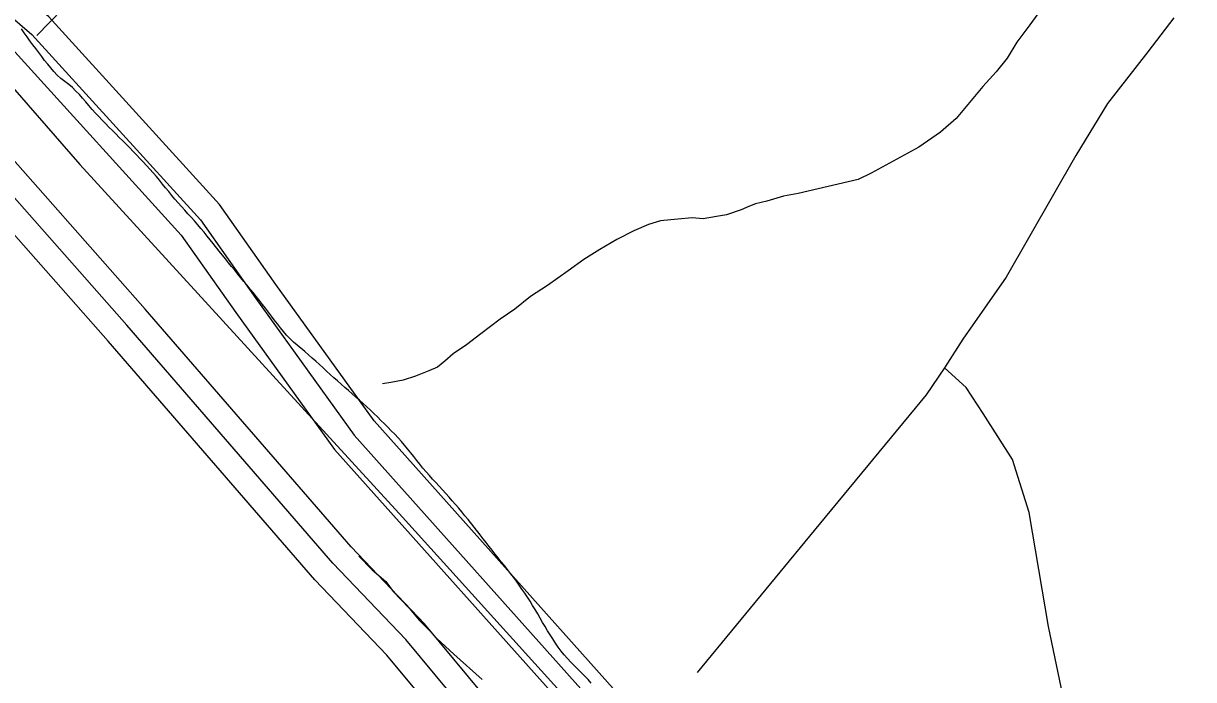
# Model space of a CAD drawing. Extents: x 2206922 to 2357709, y 510027 to 673830.
# Drawn here: x 2304412 to 2306327, y 575400 to 576474 of the extents above; entities that cross this region are included whole.
import ezdxf

# ---------------------------------------------------------------- set-up
doc = ezdxf.new("R2010")
doc.units = 0
for name, color, linetype in [('Exist Boundary Land Use Reservation Military US Department of Defense', 7, 'Continuous'), ('Exist Boundary Political City Limit New', 7, 'Continuous'), ('Exist Hydrographic Buffer Line', 7, 'Continuous'), ('Exist Hydrographic Misc Water Feature', 7, 'Continuous'), ('Exist Hydrographic River Shore', 7, 'Continuous'), ('Exist Road Non-System Type 51', 7, 'Continuous'), ('Map Preparation Boundary City Limit Buffer Line', 7, 'Continuous')]:
    doc.layers.add(name, color=color, linetype=linetype)

msp = doc.modelspace()

# ---------------------------------------------------------------- linework, layer by layer
at = {"layer": 'Exist Boundary Land Use Reservation Military US Department of Defense'}
for points in [[(2302653.7, 578219.3), (2302707.5, 578135.4), (2303467.5, 577403.4), (2303978.9, 576846.8), (2304504.6, 576243.3), (2304908.4, 575801.8)], [(2304908.4, 575801.8), (2305032.3, 575666.3), (2305769.9, 574850.7), (2306656, 573948.8), (2306901.3, 573788.3)]]:
    msp.add_lwpolyline(points, dxfattribs=at)
at = {"layer": 'Exist Boundary Political City Limit New'}
for points in [[(2304650, 576198.8), (2304645, 576204.9), (2304639.8, 576211.2), (2304634.8, 576217.4), (2304629.8, 576223.6), (2304624.5, 576229.6), (2304619.2, 576235.6), (2304613.8, 576241.6), (2304608.5, 576247.4), (2304603, 576253.2), (2304597.2, 576259), (2304591.8, 576264.7), (2304586.2, 576270.4), (2304580.5, 576276.2), (2304575, 576281.9), (2304569.2, 576287.5), (2304563.5, 576293.1), (2304558, 576298.8), (2304552.2, 576304.4), (2304546.5, 576310.1), (2304541, 576315.8), (2304535.5, 576321.6), (2304530, 576327.4), (2304524.8, 576333.4), (2304519.5, 576339.5), (2304514.2, 576345.6), (2304509, 576351.6), (2304503.8, 576357.6), (2304498.2, 576363.4), (2304492.8, 576369.1), (2304486.5, 576374.2), (2304480, 576379.1), (2304473.5, 576383.9), (2304467.5, 576389.1), (2304462.2, 576395.1), (2304457, 576401.1), (2304452, 576407.3), (2304447, 576413.6), (2304442.2, 576419.9), (2304437.5, 576426.3), (2304432.5, 576432.8), (2304427.8, 576439.2), (2304423, 576445.7), (2304418.5, 576452.1), (2304413.8, 576458.6), (2304409, 576465.1)], [(2304665.5, 576180.4), (2304660.2, 576186.4), (2304655, 576192.6), (2304650, 576198.8)], [(2305194.2, 575593.2), (2305189.2, 575599.6), (2305184.2, 575605.8), (2305179.5, 575612.1), (2305174.5, 575618.4), (2305169.5, 575624.7), (2305164.5, 575631), (2305159.8, 575637.3), (2305149.8, 575649.8), (2305139.8, 575662.3), (2305134.5, 575668.5), (2305129.5, 575674.7), (2305124.5, 575680.9), (2305119.2, 575687), (2305114, 575693.1), (2305108.8, 575699.1), (2305103.5, 575705), (2305098, 575710.9), (2305092.8, 575716.8), (2305087.2, 575722.7), (2305081.8, 575728.6), (2305076.5, 575734.6), (2305071.2, 575740.5), (2305066, 575746.6), (2305060.8, 575752.8), (2305056, 575759.1), (2305051, 575765.4), (2305046, 575771.7), (2305041, 575778), (2305036, 575784.1), (2305030.8, 575790.1), (2305025.2, 575796.1), (2305020, 575801.9), (2305014.2, 575807.6), (2305008.8, 575813.3), (2305003, 575819), (2304997.2, 575824.6), (2304991.5, 575830.2), (2304985.8, 575835.7), (2304980, 575841.2), (2304974.2, 575846.7), (2304968.2, 575852.1), (2304962.2, 575857.4), (2304956.2, 575862.7), (2304950.2, 575867.9), (2304944.2, 575873.2), (2304938.2, 575878.4), (2304932.2, 575883.8), (2304926.2, 575889), (2304920.2, 575894.3), (2304914.2, 575899.7), (2304908.2, 575905.1), (2304902.5, 575910.4), (2304896.5, 575915.9), (2304890.5, 575921.2), (2304884.8, 575926.6), (2304878.8, 575932), (2304872.8, 575937.2), (2304860.2, 575947.4), (2304854.2, 575952.7), (2304848.5, 575958.2), (2304843, 575964.1), (2304837.8, 575970.1), (2304832.8, 575976.2), (2304827.8, 575982.5), (2304822.8, 575988.8), (2304818, 575995.1), (2304813.2, 576001.6), (2304808.2, 576007.9), (2304803.5, 576014.3), (2304798.5, 576020.6), (2304793.5, 576026.9), (2304788.5, 576033.2), (2304783.5, 576039.4), (2304778.5, 576045.6), (2304773.2, 576051.7), (2304768.2, 576057.9), (2304763, 576064), (2304758, 576070.1), (2304752.8, 576076.3), (2304747.8, 576082.5), (2304742.8, 576088.7), (2304732.8, 576101.2), (2304722.8, 576113.7), (2304712.8, 576126.2), (2304707.8, 576132.4), (2304702.5, 576138.6), (2304697.5, 576144.7), (2304692.2, 576150.8), (2304687, 576156.8), (2304681.5, 576162.6), (2304676.2, 576168.6), (2304670.8, 576174.4), (2304665.5, 576180.4)], [(2305341.5, 575394.8), (2305336.2, 575400.7), (2305330.5, 575406.4), (2305325, 575412.1), (2305319.2, 575417.8), (2305313.5, 575423.4), (2305308, 575429.1), (2305302.5, 575435), (2305297.2, 575441), (2305292.2, 575447.2), (2305287.5, 575453.6), (2305283, 575460.2), (2305278.5, 575466.9), (2305274.2, 575473.6), (2305270, 575480.4), (2305266, 575487.2), (2305261.8, 575494.1), (2305257.8, 575501.1), (2305253.8, 575508), (2305249.5, 575514.9), (2305245.5, 575521.8), (2305241.2, 575528.6), (2305237, 575535.3), (2305232.5, 575542), (2305228, 575548.6), (2305223.5, 575555.1), (2305218.8, 575561.6), (2305214, 575567.9), (2305209, 575574.3), (2305204.2, 575580.7), (2305199.2, 575587), (2305194.2, 575593.2)]]:
    msp.add_lwpolyline(points, dxfattribs=at)
at = {"layer": 'Exist Hydrographic Buffer Line'}
for points in [[(2300867.3, 579578.6), (2301645.5, 579388.8), (2301915.1, 579278), (2302124, 579135.4), (2302277, 578931.1), (2302463.4, 578496.9), (2302527.4, 578430.9), (2302677.5, 578176), (2303727.1, 577108.2), (2303903.9, 576918.9), (2304150.2, 576693.6), (2304426.2, 576456.1), (2304701.8, 576152.7), (2304792.4, 576024), (2304953.6, 575800.4), (2305360.8, 575344.7), (2305655.5, 574989.7), (2307819.2, 572880.8), (2307961.3, 572692.2), (2308367.4, 572421.9), (2308632.6, 572285.3)], [(2307829.6, 572652.2), (2307342.6, 573143.5), (2306887.4, 573566), (2306818.1, 573617.1), (2306459.1, 573968.1), (2306180.6, 574206.8), (2305802.9, 574593.9), (2305700.4, 574650.5), (2305686.8, 574691.9), (2305256.8, 575202.8), (2305037.8, 575466.2), (2304918.7, 575590.8), (2304581.4, 575980.1), (2304050.1, 576582.4), (2303274.6, 577333.7), (2302654.1, 577998.3), (2302595.7, 578079.2), (2302513.2, 578191.5), (2302174.9, 578860.6), (2301990.8, 579065.7), (2301618, 579231.6), (2300673.5, 579390.2), (2299998.5, 579350.7)], [(2302414.8, 578475.1), (2302495.8, 578405.9), (2302643, 578155.7), (2303698.4, 577080.5), (2303874.6, 576891.6), (2304123.1, 576664), (2304398.1, 576427.4), (2304670.6, 576127.7), (2304759.6, 576001), (2304921.2, 575777), (2305330.7, 575318.6), (2305624.7, 574964.2), (2307789, 572854.3)], [(2307876.2, 572691.5), (2307370.9, 573171.7), (2306914.7, 573595.4), (2306843.9, 573647.8), (2306487.1, 573996.7), (2306207.9, 574236.1), (2305831.4, 574621.8), (2305735.6, 574677.1), (2305717.4, 574717.7), (2305287.4, 575228.5), (2305068.6, 575491.8), (2304948.4, 575617.8), (2304611.5, 576006.3), (2304080, 576608.9), (2303303.1, 577361.7), (2302685.1, 578023.8), (2302627.9, 578102.6), (2302547.5, 578212.4), (2302414.8, 578475.1)]]:
    msp.add_lwpolyline(points, dxfattribs=at)
at = {"layer": 'Exist Hydrographic Misc Water Feature'}
for points in [[(2306078.9, 576499.7), (2306058.8, 576471.5), (2306037.5, 576443.1), (2306021.7, 576417.1), (2306004, 576395), (2305982.1, 576370.8), (2305960.4, 576344.4), (2305938.6, 576318.5), (2305912.8, 576296), (2305877.3, 576271.8), (2305829.5, 576245.3), (2305799.6, 576228.8), (2305777.9, 576218.6), (2305696.1, 576199.7), (2305680.1, 576195.6), (2305656.1, 576191.5), (2305628.4, 576183.1), (2305610.1, 576179), (2305600.1, 576174.8), (2305586.4, 576168.8), (2305562.6, 576160.6), (2305546.4, 576158.2), (2305524.4, 576154.2), (2305506.4, 576155.7), (2305482.8, 576153.5), (2305454.7, 576151.3), (2305435, 576144.9), (2305410.8, 576134.8), (2305383.3, 576120.3)], [(2305383.3, 576120.3), (2305355.5, 576104.2), (2305329.4, 576087.8), (2305303.4, 576069.4), (2305270, 576045.3), (2305241.9, 576027.2), (2305216.4, 576006.7), (2305192.4, 575990.4), (2305160.9, 575966), (2305137.1, 575948.1), (2305115.3, 575933.5), (2305101.6, 575921.4), (2305089.7, 575911.4), (2305075.6, 575905.4), (2305053.6, 575897), (2305033.9, 575890.6), (2305013.6, 575886.8), (2304999.7, 575884.4)], [(2304960.9, 575602.4), (2304983.1, 575580.3), (2305005.4, 575560.8), (2305017.5, 575544.8), (2305043.6, 575517.3), (2305060.2, 575497.4), (2305076.4, 575481.5), (2305088.5, 575467.5), (2305116.6, 575441.9), (2305162.7, 575400.4)]]:
    msp.add_lwpolyline(points, dxfattribs=at)
at = {"layer": 'Exist Hydrographic River Shore'}
for points in [[(2308936.9, 572246.2), (2308843.3, 572269.7), (2308644.3, 572320.4), (2308394.7, 572457), (2307993.3, 572716.3), (2307849.1, 572907.3), (2305686.2, 575015.3), (2305391.1, 575370.9), (2304986.2, 575823.8), (2304825.2, 576047), (2304733.1, 576177.8), (2304454.1, 576484.9), (2304177, 576723), (2303933, 576946.2), (2303756.1, 577136), (2302712.1, 578196.3), (2302559, 578455.9), (2302500.1, 578512.6), (2302312.1, 578951.3), (2302152.1, 579164.7), (2301934, 579313.4), (2301658, 579426.9), (2300873, 579618.3)], [(2305665.1, 574624), (2305656.1, 574666.2), (2305226.1, 575177.1), (2305007.1, 575440.6), (2304889.2, 575563.9), (2304551, 575953.9), (2304020.2, 576555.9), (2303246.1, 577305.6), (2302623.1, 577972.8), (2302563.1, 578055.8), (2302479, 578170.5), (2302139, 578842.6), (2301961, 579038.8), (2301602, 579194.9), (2300666.9, 579350.8), (2300000.9, 579310.8), (2298731.7, 578994.6), (2298446.2, 578890.4), (2298312.9, 578842.3)]]:
    msp.add_lwpolyline(points, dxfattribs=at)
at = {"layer": 'Exist Road Non-System Type 51'}
for points in [[(2304434, 576454.4), (2304710.4, 576737.6), (2304913.2, 576965.1), (2305017.9, 577087.7), (2305040.2, 577119), (2305042.4, 577141.3), (2305035.8, 577161.3), (2305022.4, 577185.8), (2304993.4, 577226), (2304947.3, 577288.3)], [(2306294.7, 576482.9), (2306252.3, 576427.6), (2306186, 576342.9), (2306134.4, 576258.1), (2306020.2, 576059), (2305949.3, 575957.6), (2305919.3, 575910.3)], [(2305919.3, 575910.3), (2305889.6, 575866.1), (2305705.9, 575644.3), (2305514.7, 575412.3)], [(2307162.4, 574146.8), (2307033.4, 574224.9), (2306851, 574361.3), (2306666.8, 574529), (2306456.8, 574750.2), (2306357.3, 574859), (2306283.7, 574956.7), (2306237.6, 575026.7), (2306165.8, 575200), (2306126.1, 575312.4), (2306089.3, 575487.5), (2306058, 575673.7), (2306030.4, 575760.4), (2305982.5, 575835.9), (2305954.8, 575878.3), (2305919.3, 575910.3)]]:
    msp.add_lwpolyline(points, dxfattribs=at)
at = {"layer": 'Map Preparation Boundary City Limit Buffer Line'}
for points in [[(2304650, 576198.8), (2304645, 576204.9), (2304639.8, 576211.2), (2304634.8, 576217.4), (2304629.8, 576223.6), (2304624.5, 576229.6), (2304619.2, 576235.6), (2304613.8, 576241.6), (2304608.5, 576247.4), (2304603, 576253.2), (2304597.2, 576259), (2304591.8, 576264.7), (2304586.2, 576270.4), (2304580.5, 576276.2), (2304575, 576281.9), (2304569.2, 576287.5), (2304563.5, 576293.1), (2304558, 576298.8), (2304552.2, 576304.4), (2304546.5, 576310.1), (2304541, 576315.8), (2304535.5, 576321.6), (2304530, 576327.4), (2304524.8, 576333.4), (2304519.5, 576339.5), (2304514.2, 576345.6), (2304509, 576351.6), (2304503.8, 576357.6), (2304498.2, 576363.4), (2304492.8, 576369.1), (2304486.5, 576374.2), (2304480, 576379.1), (2304473.5, 576383.9), (2304467.5, 576389.1), (2304462.2, 576395.1), (2304457, 576401.1), (2304452, 576407.3), (2304447, 576413.6), (2304442.2, 576419.9), (2304437.5, 576426.3), (2304432.5, 576432.8), (2304427.8, 576439.2), (2304423, 576445.7), (2304418.5, 576452.1), (2304413.8, 576458.6), (2304409, 576465.1)], [(2304665.5, 576180.4), (2304660.2, 576186.4), (2304655, 576192.6), (2304650, 576198.8)], [(2305194.2, 575593.2), (2305189.2, 575599.6), (2305184.2, 575605.8), (2305179.5, 575612.1), (2305174.5, 575618.4), (2305169.5, 575624.7), (2305164.5, 575631), (2305159.8, 575637.3), (2305149.8, 575649.8), (2305139.8, 575662.3), (2305134.5, 575668.5), (2305129.5, 575674.7), (2305124.5, 575680.9), (2305119.2, 575687), (2305114, 575693.1), (2305108.8, 575699.1), (2305103.5, 575705), (2305098, 575710.9), (2305092.8, 575716.8), (2305087.2, 575722.7), (2305081.8, 575728.6), (2305076.5, 575734.6), (2305071.2, 575740.5), (2305066, 575746.6), (2305060.8, 575752.8), (2305056, 575759.1), (2305051, 575765.4), (2305046, 575771.7), (2305041, 575778), (2305036, 575784.1), (2305030.8, 575790.1), (2305025.2, 575796.1), (2305020, 575801.9), (2305014.2, 575807.6), (2305008.8, 575813.3), (2305003, 575819), (2304997.2, 575824.6), (2304991.5, 575830.2), (2304985.8, 575835.7), (2304980, 575841.2), (2304974.2, 575846.7), (2304968.2, 575852.1), (2304962.2, 575857.4), (2304956.2, 575862.7), (2304950.2, 575867.9), (2304944.2, 575873.2), (2304938.2, 575878.4), (2304932.2, 575883.8), (2304926.2, 575889), (2304920.2, 575894.3), (2304914.2, 575899.7), (2304908.2, 575905.1), (2304902.5, 575910.4), (2304896.5, 575915.9), (2304890.5, 575921.2), (2304884.8, 575926.6), (2304878.8, 575932), (2304872.8, 575937.2), (2304860.2, 575947.4), (2304854.2, 575952.7), (2304848.5, 575958.2), (2304843, 575964.1), (2304837.8, 575970.1), (2304832.8, 575976.2), (2304827.8, 575982.5), (2304822.8, 575988.8), (2304818, 575995.1), (2304813.2, 576001.6), (2304808.2, 576007.9), (2304803.5, 576014.3), (2304798.5, 576020.6), (2304793.5, 576026.9), (2304788.5, 576033.2), (2304783.5, 576039.4), (2304778.5, 576045.6), (2304773.2, 576051.7), (2304768.2, 576057.9), (2304763, 576064), (2304758, 576070.1), (2304752.8, 576076.3), (2304747.8, 576082.5), (2304742.8, 576088.7), (2304732.8, 576101.2), (2304722.8, 576113.7), (2304712.8, 576126.2), (2304707.8, 576132.4), (2304702.5, 576138.6), (2304697.5, 576144.7), (2304692.2, 576150.8), (2304687, 576156.8), (2304681.5, 576162.6), (2304676.2, 576168.6), (2304670.8, 576174.4), (2304665.5, 576180.4)], [(2305341.5, 575394.8), (2305336.2, 575400.7), (2305330.5, 575406.4), (2305325, 575412.1), (2305319.2, 575417.8), (2305313.5, 575423.4), (2305308, 575429.1), (2305302.5, 575435), (2305297.2, 575441), (2305292.2, 575447.2), (2305287.5, 575453.6), (2305283, 575460.2), (2305278.5, 575466.9), (2305274.2, 575473.6), (2305270, 575480.4), (2305266, 575487.2), (2305261.8, 575494.1), (2305257.8, 575501.1), (2305253.8, 575508), (2305249.5, 575514.9), (2305245.5, 575521.8), (2305241.2, 575528.6), (2305237, 575535.3), (2305232.5, 575542), (2305228, 575548.6), (2305223.5, 575555.1), (2305218.8, 575561.6), (2305214, 575567.9), (2305209, 575574.3), (2305204.2, 575580.7), (2305199.2, 575587), (2305194.2, 575593.2)]]:
    msp.add_lwpolyline(points, dxfattribs=at)

doc.saveas('drawing.dxf')
